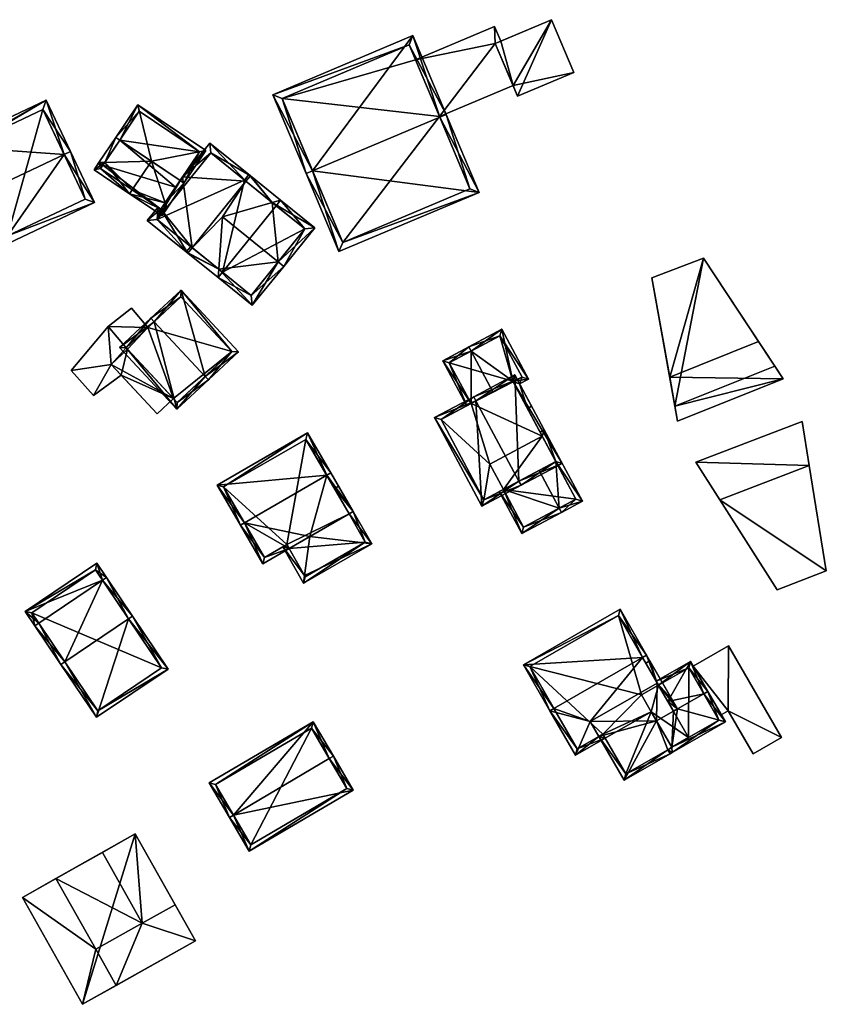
# Model space of a CAD drawing. Header units: inches. Extents: x 2685601 to 2690022, y 1235992 to 1239010.
# Tile 287 of 390: x 2688833 to 2688919, y 1237763 to 1237868. Entities that reach past the tile are written whole.
import ezdxf

# ---------------------------------------------------------------- set-up
doc = ezdxf.new("R2010")
doc.units = ezdxf.units.IN
doc.header["$MEASUREMENT"] = 0
doc.layers.add('Gebaeude Einzelhaus', color=10, linetype='Continuous')

msp = doc.modelspace()

# ---------------------------------------------------------------- meshes
at = {"layer": 'Gebaeude Einzelhaus'}
mesh = msp.add_polyface(dxfattribs=at)
corners = [(2688889.353, 1237867.688, 454.499), (2688883.375, 1237865.164, 454.499), (2688885.755, 1237859.525, 454.499), (2688891.734, 1237862.048, 454.499), (2688883.375, 1237865.164, 453.74), (2688883.301, 1237866.963, 453.74), (2688874.874, 1237863.407, 453.74), (2688883.956, 1237865.409, 453.74), (2688877.426, 1237857.359, 453.74), (2688885.271, 1237860.67, 453.74), (2688889.353, 1237867.688, 445.323), (2688883.957, 1237865.409, 445.323), (2688885.755, 1237859.525, 445.323), (2688885.271, 1237860.67, 445.323), (2688891.734, 1237862.048, 445.323), (2688883.375, 1237865.164, 445.323), (2688883.301, 1237866.963, 445.323), (2688874.874, 1237863.407, 445.323), (2688877.426, 1237857.359, 445.323)]
mesh.append_faces([[corners[k] for k in face] for face in [(4, 8, 9), (4, 6, 8), (7, 5, 4), (4, 5, 6), (0, 2, 3), (0, 1, 2)]], dxfattribs={"color": 13})
mesh.append_faces([[corners[k] for k in face] for face in [(16, 15, 17), (17, 15, 18), (18, 15, 13), (16, 11, 15), (9, 8, 13), (13, 8, 18), (16, 17, 5), (5, 17, 6), (11, 16, 7), (7, 16, 5), (13, 14, 12), (13, 10, 14), (13, 11, 10), (13, 15, 11), (0, 3, 10), (10, 3, 14), (3, 2, 14), (14, 2, 12), (12, 9, 13), (9, 1, 4), (12, 2, 9), (9, 2, 1), (1, 7, 4), (7, 10, 11), (1, 0, 7), (7, 0, 10)]], dxfattribs={"color": 41})
mesh = msp.add_polyface(dxfattribs=at)
corners = [(2688877.453, 1237857.297, 462.651), (2688881.651, 1237849.276, 455.445), (2688878.143, 1237857.588, 462.651), (2688863.905, 1237851.579, 462.651), (2688866.721, 1237842.975, 455.445), (2688863.214, 1237851.288, 462.651), (2688874.598, 1237865.989, 455.445), (2688859.669, 1237859.689, 455.445), (2688867.121, 1237843.958, 456.044), (2688880.669, 1237849.675, 456.044), (2688874.199, 1237865.006, 456.038), (2688860.651, 1237859.289, 456.038), (2688877.426, 1237857.359, 453.74), (2688874.874, 1237863.407, 453.74), (2688874.199, 1237865.006, 445.323), (2688880.669, 1237849.675, 445.323), (2688877.426, 1237857.359, 445.323), (2688874.874, 1237863.407, 445.323), (2688860.651, 1237859.289, 445.323), (2688867.121, 1237843.958, 445.322)]
mesh.append_faces([[corners[k] for k in face] for face in [(3, 8, 5), (11, 3, 5), (10, 11, 7), (7, 11, 5), (6, 10, 7), (0, 10, 2), (9, 0, 2), (2, 10, 6), (1, 8, 9), (1, 9, 2), (5, 8, 4), (4, 8, 1), (3, 7, 5), (2, 6, 0), (0, 6, 3), (3, 6, 7), (4, 3, 5), (4, 1, 3), (3, 1, 0), (0, 1, 2)]], dxfattribs={"color": 13})
mesh.append_faces([[corners[k] for k in face] for face in [(16, 18, 17), (17, 18, 14), (15, 19, 16), (16, 19, 18), (9, 8, 15), (15, 8, 19), (3, 11, 8), (8, 11, 19), (19, 11, 18), (11, 10, 18), (18, 10, 14), (14, 13, 17), (12, 15, 16), (12, 9, 15), (12, 0, 9), (14, 10, 13), (13, 10, 12), (12, 10, 0)]], dxfattribs={"color": 41})
mesh = msp.add_polyface(dxfattribs=at)
corners = [(2688831.409, 1237844.654, 458.297), (2688829.401, 1237842.876, 457.665), (2688840.676, 1237848.201, 457.665), (2688829.081, 1237843.554, 458.297), (2688837.433, 1237853.311, 462.723), (2688838.111, 1237853.631, 462.723), (2688829.843, 1237849.726, 462.723), (2688829.166, 1237849.403, 462.72), (2688829.841, 1237849.726, 462.723), (2688829.164, 1237849.406, 462.723), (2688826.895, 1237854.209, 458.291), (2688835.521, 1237859.114, 457.665), (2688824.246, 1237853.788, 457.665), (2688826.964, 1237854.062, 458.427), (2688825.245, 1237853.43, 458.291), (2688824.567, 1237853.11, 458.291), (2688827.514, 1237848.626, 462.723), (2688826.836, 1237848.306, 462.723), (2688839.678, 1237848.559, 458.297), (2688835.164, 1237858.115, 458.291), (2688839.678, 1237848.559, 445.123), (2688835.164, 1237858.115, 445.123), (2688826.895, 1237854.209, 445.123), (2688827.514, 1237848.626, 451.671), (2688827.514, 1237848.626, 445.123), (2688825.245, 1237853.43, 445.123), (2688831.409, 1237844.654, 445.123)]
mesh.append_faces([[corners[k] for k in face] for face in [(14, 16, 17), (12, 14, 15), (11, 10, 12), (12, 10, 14), (5, 19, 11), (11, 19, 10), (5, 4, 19), (2, 18, 5), (5, 18, 4), (2, 0, 18), (2, 1, 0), (0, 1, 3), (13, 6, 4), (13, 8, 6), (13, 9, 8), (13, 16, 9), (13, 14, 16), (16, 14, 17), (10, 12, 14), (14, 12, 15), (13, 11, 10), (11, 13, 4), (5, 11, 4), (10, 11, 12), (7, 8, 9), (0, 6, 7), (7, 6, 8), (0, 4, 6), (0, 2, 4), (4, 2, 5), (3, 1, 0), (0, 1, 2)]], dxfattribs={"color": 13})
mesh.append_faces([[corners[k] for k in face] for face in [(20, 26, 21), (21, 26, 22), (0, 20, 18), (0, 26, 20), (24, 23, 25), (23, 16, 14), (19, 21, 10), (10, 21, 22), (19, 20, 21), (4, 18, 19), (19, 18, 20)]], dxfattribs={"color": 41})
mesh = msp.add_polyface(dxfattribs=at)
corners = [(2688848.206, 1237848.192, 453.969), (2688847.881, 1237846.811, 453.621), (2688848.406, 1237847.594, 453.621), (2688844.41, 1237849.141, 456.528), (2688850.203, 1237850.27, 453.621), (2688849.787, 1237850.549, 453.969), (2688844.689, 1237849.556, 456.528), (2688846.731, 1237852.6, 456.528), (2688841.761, 1237852.48, 453.94), (2688842.945, 1237855.141, 453.621), (2688841.149, 1237852.465, 453.621), (2688843.36, 1237854.863, 453.94), (2688840.624, 1237851.683, 453.621), (2688847.745, 1237847.505, 453.969), (2688841.318, 1237851.819, 453.94), (2688843.36, 1237854.863, 456.528), (2688845.28, 1237858.621, 453.115), (2688842.945, 1237855.141, 456.528), (2688852.538, 1237853.749, 453.115), (2688849.787, 1237850.549, 456.528), (2688850.203, 1237850.27, 456.528), (2688847.991, 1237847.872, 453.621), (2688841.564, 1237852.186, 453.621), (2688851.844, 1237853.613, 453.522), (2688845.416, 1237857.928, 453.522), (2688843.36, 1237854.863, 444.172), (2688841.564, 1237852.186, 444.172), (2688841.318, 1237851.819, 444.172), (2688847.745, 1237847.505, 444.172), (2688847.745, 1237847.505, 453.231), (2688849.315, 1237849.845, 444.172), (2688849.787, 1237850.549, 444.172), (2688851.844, 1237853.613, 444.172), (2688845.416, 1237857.928, 444.172)]
mesh.append_faces([[corners[k] for k in face] for face in [(0, 2, 21), (0, 20, 2), (0, 19, 20), (17, 8, 10), (10, 8, 22), (17, 15, 8), (16, 24, 17), (17, 24, 15), (18, 23, 16), (16, 23, 24), (18, 20, 23), (23, 20, 19), (8, 10, 22), (15, 17, 8), (8, 17, 10), (7, 15, 8), (0, 19, 7), (0, 20, 19), (0, 2, 20), (0, 21, 2), (18, 19, 20), (18, 7, 19), (18, 16, 7), (7, 16, 15), (15, 16, 17), (8, 9, 11), (8, 10, 9), (8, 14, 10), (10, 14, 12), (12, 14, 3), (3, 14, 6), (2, 0, 4), (4, 0, 5), (3, 13, 1), (1, 13, 2), (2, 13, 0), (3, 6, 13), (8, 6, 7), (8, 3, 6), (8, 12, 3), (8, 10, 12), (11, 9, 8), (8, 9, 10), (3, 0, 6), (6, 0, 7), (0, 4, 5), (0, 2, 4), (3, 1, 0), (0, 1, 2)]], dxfattribs={"color": 13})
mesh.append_faces([[corners[k] for k in face] for face in [(33, 32, 25), (25, 32, 31), (15, 11, 8), (15, 24, 11), (11, 24, 25), (25, 24, 33), (24, 23, 33), (33, 23, 32), (23, 31, 32), (0, 5, 19), (19, 5, 23), (23, 5, 31), (26, 28, 27), (26, 30, 28), (26, 25, 30), (30, 25, 31), (5, 30, 31), (0, 29, 5), (5, 29, 30), (30, 29, 28), (0, 13, 29), (27, 29, 14), (14, 29, 6), (6, 29, 13), (27, 28, 29), (8, 26, 14), (14, 26, 27), (8, 25, 26), (8, 11, 25)]], dxfattribs={"color": 41})
mesh = msp.add_polyface(dxfattribs=at)
corners = [(2688856.803, 1237850.469, 456.654), (2688852.959, 1237854.54, 452.989), (2688850.051, 1237850.942, 452.989), (2688857.275, 1237851.053, 456.654), (2688851.086, 1237843.396, 456.654), (2688847.745, 1237847.505, 453.231), (2688846.3, 1237846.3, 452.989), (2688847.44, 1237847.71, 452.989), (2688850.615, 1237842.813, 456.654), (2688859.613, 1237848.198, 453.458), (2688860.496, 1237848.449, 452.989), (2688854.298, 1237846.688, 456.275), (2688853.902, 1237841.12, 453.452), (2688853.838, 1237840.208, 452.989), (2688854.309, 1237840.791, 452.989), (2688860.025, 1237847.865, 452.989), (2688853.071, 1237853.485, 453.485), (2688847.355, 1237846.413, 453.484), (2688860.251, 1237841.876, 456.275), (2688857.485, 1237837.26, 452.989), (2688860.834, 1237841.405, 456.275), (2688850.453, 1237842.944, 452.989), (2688850.925, 1237843.527, 453.452), (2688857.113, 1237851.184, 452.989), (2688856.641, 1237850.6, 453.458), (2688864.144, 1237845.5, 452.989), (2688863.089, 1237845.389, 453.457), (2688857.373, 1237838.315, 453.452), (2688856.641, 1237850.6, 444.172), (2688860.025, 1237847.865, 444.172), (2688853.071, 1237853.485, 444.172), (2688847.355, 1237846.413, 444.172), (2688854.309, 1237840.791, 444.172), (2688857.373, 1237838.315, 444.172), (2688863.089, 1237845.389, 444.172)]
mesh.append_faces([[corners[k] for k in face] for face in [(12, 21, 22), (12, 13, 21), (12, 27, 13), (13, 27, 19), (19, 27, 20), (20, 27, 18), (10, 9, 23), (23, 9, 24), (10, 26, 9), (26, 20, 18), (10, 25, 26), (26, 25, 20), (25, 18, 20), (10, 9, 25), (25, 9, 18), (18, 9, 11), (10, 23, 9), (9, 23, 24), (13, 12, 21), (21, 12, 22), (12, 18, 11), (13, 19, 12), (12, 19, 18), (18, 19, 20), (8, 12, 13), (13, 12, 14), (8, 4, 12), (9, 10, 15), (9, 3, 10), (9, 0, 3), (2, 17, 5), (5, 17, 7), (7, 17, 6), (6, 17, 8), (8, 17, 4), (3, 16, 1), (1, 16, 2), (2, 16, 17), (3, 0, 16), (10, 9, 15), (12, 13, 14), (12, 8, 13), (11, 4, 12), (12, 4, 8), (9, 0, 11), (11, 0, 4), (10, 3, 9), (9, 3, 0), (4, 5, 8), (8, 5, 6), (6, 5, 7), (0, 2, 4), (4, 2, 5), (3, 1, 0), (0, 1, 2)]], dxfattribs={"color": 13})
mesh.append_faces([[corners[k] for k in face] for face in [(32, 34, 33), (32, 29, 34), (26, 15, 9), (26, 34, 15), (15, 34, 29), (18, 27, 26), (26, 27, 34), (34, 27, 33), (12, 14, 27), (27, 14, 33), (33, 14, 32), (28, 31, 30), (28, 32, 31), (28, 29, 32), (17, 12, 4), (12, 32, 14), (17, 31, 12), (12, 31, 32), (17, 30, 31), (17, 16, 30), (9, 16, 0), (9, 28, 16), (16, 28, 30), (9, 15, 28), (28, 15, 29)]], dxfattribs={"color": 41})
mesh = msp.add_polyface(dxfattribs=at)
corners = [(2688905.57, 1237842.296, 460.205), (2688900.066, 1237840.196, 460.205), (2688901.959, 1237829.584, 460.205), (2688911.436, 1237833.401, 460.205), (2688901.959, 1237829.584, 462.67), (2688914.048, 1237829.441, 462.67), (2688911.436, 1237833.401, 462.67), (2688902.79, 1237824.93, 462.67), (2688900.066, 1237840.196, 450.001), (2688905.57, 1237842.296, 450.001), (2688902.506, 1237826.519, 450.001), (2688902.506, 1237826.519, 460.205), (2688913.159, 1237830.789, 460.205), (2688913.159, 1237830.789, 450.001), (2688914.048, 1237829.441, 450.001), (2688902.79, 1237824.93, 450.001)]
mesh.append_faces([[corners[k] for k in face] for face in [(7, 5, 4), (4, 5, 6), (0, 2, 3), (0, 1, 2)]], dxfattribs={"color": 13})
mesh.append_faces([[corners[k] for k in face] for face in [(14, 10, 13), (14, 15, 10), (4, 11, 7), (7, 11, 15), (15, 11, 10), (4, 2, 11), (3, 2, 6), (6, 2, 4), (5, 12, 6), (6, 12, 3), (5, 14, 12), (12, 14, 13), (5, 7, 14), (14, 7, 15), (9, 10, 8), (9, 13, 10), (3, 9, 0), (3, 13, 9), (3, 12, 13), (2, 10, 11), (2, 8, 10), (2, 1, 8), (1, 0, 8), (8, 0, 9)]], dxfattribs={"color": 41})
mesh = msp.add_polyface(dxfattribs=at)
corners = [(2688852.464, 1237829.683, 454.536), (2688849.455, 1237826.193, 452.009), (2688852.805, 1237829.318, 454.536), (2688847.026, 1237835.511, 454.536), (2688843.335, 1237832.751, 452.009), (2688846.685, 1237835.876, 454.536), (2688856.018, 1237832.315, 452.009), (2688849.899, 1237838.875, 452.009), (2688844.041, 1237832.726, 452.284), (2688849.48, 1237826.899, 452.285), (2688855.311, 1237832.34, 452.297), (2688849.874, 1237838.169, 452.297), (2688855.311, 1237832.34, 442.998), (2688849.48, 1237826.899, 442.998), (2688849.874, 1237838.169, 442.998), (2688846.359, 1237834.889, 448.989), (2688846.359, 1237834.889, 442.998), (2688844.041, 1237832.726, 448.989), (2688849.086, 1237827.321, 449.202), (2688844.183, 1237832.574, 449.202), (2688844.183, 1237832.574, 448.989), (2688849.086, 1237827.321, 442.998), (2688844.183, 1237832.574, 442.998), (2688844.041, 1237832.726, 442.998)]
mesh.append_faces([[corners[k] for k in face] for face in [(3, 8, 5), (11, 3, 5), (10, 11, 7), (7, 11, 5), (6, 10, 7), (2, 9, 0), (0, 10, 2), (2, 10, 6), (8, 9, 1), (1, 9, 2), (5, 8, 4), (4, 8, 1), (0, 7, 3), (3, 7, 5), (0, 6, 7), (0, 2, 6), (4, 3, 5), (4, 1, 3), (3, 1, 0), (0, 1, 2)]], dxfattribs={"color": 13})
mesh.append_faces([[corners[k] for k in face] for face in [(16, 22, 23), (16, 21, 22), (16, 12, 21), (21, 12, 13), (16, 14, 12), (13, 18, 21), (19, 17, 20), (18, 8, 19), (19, 8, 17), (13, 9, 18), (18, 9, 8), (8, 15, 17), (15, 14, 16), (15, 11, 14), (8, 3, 15), (15, 3, 11), (11, 10, 14), (14, 10, 12), (10, 9, 12), (12, 9, 13), (10, 0, 9)]], dxfattribs={"color": 41})
mesh = msp.add_polyface(dxfattribs=at)
corners = [(2688846.359, 1237834.889, 448.989), (2688844.6, 1237836.943, 448.989), (2688842.128, 1237835.01, 448.989), (2688842.443, 1237830.95, 448.989), (2688838.172, 1237830.327, 448.989), (2688844.041, 1237832.726, 448.989), (2688840.573, 1237827.654, 448.989), (2688843.495, 1237829.822, 448.989), (2688844.183, 1237832.574, 448.989), (2688844.6, 1237836.943, 442.998), (2688846.359, 1237834.889, 442.998), (2688842.128, 1237835.01, 442.998), (2688838.172, 1237830.327, 442.998), (2688840.573, 1237827.654, 442.998), (2688843.495, 1237829.822, 442.998), (2688844.041, 1237832.726, 442.998), (2688842.443, 1237830.95, 442.998), (2688844.183, 1237832.574, 442.998)]
mesh.append_faces([[corners[k] for k in face] for face in [(5, 3, 8), (3, 6, 7), (3, 4, 6), (0, 2, 5), (5, 2, 3), (3, 2, 4), (0, 1, 2)]], dxfattribs={"color": 13})
mesh.append_faces([[corners[k] for k in face] for face in [(11, 16, 12), (12, 16, 13), (13, 16, 14), (11, 15, 16), (16, 15, 17), (11, 10, 15), (11, 9, 10), (13, 14, 6), (6, 14, 7), (6, 4, 13), (13, 4, 12), (4, 2, 12), (12, 2, 11), (2, 1, 11), (11, 1, 9), (10, 9, 0), (0, 9, 1)]], dxfattribs={"color": 41})
mesh = msp.add_polyface(dxfattribs=at)
corners = [(2688885.249, 1237829.176, 454.894), (2688885.969, 1237828.888, 454.703), (2688886.909, 1237829.39, 454.295), (2688885.293, 1237829.093, 454.894), (2688886.8, 1237826.274, 454.894), (2688887.24, 1237826.509, 454.703), (2688884.074, 1237834.698, 454.295), (2688880.804, 1237832.385, 455.813), (2688880.569, 1237832.825, 455.813), (2688883.125, 1237828.041, 455.813), (2688880.79, 1237826.794, 454.856), (2688877.794, 1237831.343, 454.675), (2688880.349, 1237826.559, 454.675), (2688878.47, 1237831.138, 454.856), (2688886.233, 1237829.595, 454.486), (2688883.869, 1237834.021, 454.486), (2688885.293, 1237829.093, 445.984), (2688886.233, 1237829.595, 445.984), (2688883.869, 1237834.021, 445.984), (2688878.47, 1237831.138, 445.984), (2688880.79, 1237826.794, 445.984), (2688885.249, 1237829.176, 445.984)]
mesh.append_faces([[corners[k] for k in face] for face in [(6, 15, 8), (8, 15, 7), (14, 1, 3), (3, 1, 4), (4, 1, 5), (6, 2, 15), (15, 2, 14), (14, 2, 1), (8, 13, 11), (11, 13, 12), (12, 13, 10), (8, 7, 13), (7, 10, 9), (8, 11, 7), (7, 11, 10), (10, 11, 12), (0, 7, 9), (0, 6, 7), (7, 6, 8), (0, 2, 6), (5, 1, 4), (4, 1, 3), (3, 1, 0), (0, 1, 2)]], dxfattribs={"color": 13})
mesh.append_faces([[corners[k] for k in face] for face in [(16, 21, 17), (17, 21, 18), (18, 21, 19), (19, 21, 20), (10, 13, 20), (20, 13, 19), (7, 15, 13), (13, 15, 19), (19, 15, 18), (15, 14, 18), (18, 14, 17), (14, 16, 17), (14, 3, 16)]], dxfattribs={"color": 41})
mesh = msp.add_polyface(dxfattribs=at)
corners = [(2688842.443, 1237830.95, 449.202), (2688847.345, 1237825.696, 449.202), (2688849.086, 1237827.321, 449.202), (2688844.183, 1237832.574, 449.202), (2688842.443, 1237830.95, 448.989), (2688844.183, 1237832.574, 448.989), (2688843.495, 1237829.822, 448.989), (2688847.345, 1237825.696, 442.998), (2688843.495, 1237829.822, 442.998), (2688849.086, 1237827.321, 442.998), (2688842.443, 1237830.95, 442.998), (2688844.183, 1237832.574, 442.998)]
mesh.append_faces([[corners[k] for k in face] for face in [(0, 2, 3), (0, 1, 2)]], dxfattribs={"color": 13})
mesh.append_faces([[corners[k] for k in face] for face in [(8, 9, 7), (8, 11, 9), (8, 10, 11), (1, 9, 2), (1, 7, 9), (7, 6, 8), (6, 0, 4), (7, 1, 6), (6, 1, 0), (0, 3, 4), (4, 3, 5)]], dxfattribs={"color": 41})
mesh = msp.add_polyface(dxfattribs=at)
corners = [(2688885.889, 1237818.52, 459.353), (2688890.496, 1237820.415, 456.318), (2688885.454, 1237829.853, 456.318), (2688886.124, 1237818.079, 459.353), (2688881.316, 1237827.076, 459.353), (2688881.081, 1237827.516, 459.353), (2688876.915, 1237825.291, 456.318), (2688881.958, 1237815.854, 456.318), (2688877.591, 1237825.086, 456.639), (2688882.163, 1237816.53, 456.639), (2688889.82, 1237820.62, 456.624), (2688885.249, 1237829.176, 456.624), (2688884.245, 1237817.642, 454.267), (2688888.037, 1237819.668, 456.191), (2688882.163, 1237816.53, 445.984), (2688884.245, 1237817.642, 445.984), (2688889.82, 1237820.62, 455.178), (2688888.383, 1237823.31, 455.178), (2688885.293, 1237829.093, 454.894), (2688888.383, 1237823.31, 445.984), (2688885.293, 1237829.093, 445.984), (2688885.249, 1237829.176, 454.894), (2688880.79, 1237826.794, 454.856), (2688877.591, 1237825.086, 445.984), (2688883.125, 1237828.041, 455.813), (2688880.79, 1237826.794, 445.984), (2688885.249, 1237829.176, 445.984), (2688882.808, 1237820.333, 445.984)]
mesh.append_faces([[corners[k] for k in face] for face in [(1, 11, 2), (2, 11, 5), (5, 11, 4), (3, 10, 1), (1, 10, 11), (3, 0, 10), (6, 9, 7), (7, 9, 3), (3, 9, 0), (4, 8, 5), (5, 8, 6), (6, 8, 9), (4, 7, 0), (0, 7, 3), (4, 6, 7), (4, 5, 6), (0, 2, 4), (4, 2, 5), (3, 1, 0), (0, 1, 2)]], dxfattribs={"color": 13})
mesh.append_faces([[corners[k] for k in face] for face in [(25, 27, 23), (23, 27, 14), (14, 27, 15), (25, 19, 27), (25, 20, 19), (25, 26, 20), (9, 8, 14), (14, 8, 23), (23, 22, 25), (24, 11, 21), (22, 4, 24), (24, 4, 11), (23, 8, 22), (22, 8, 4), (11, 18, 21), (18, 19, 20), (11, 17, 18), (18, 17, 19), (11, 10, 17), (17, 10, 16), (10, 13, 16), (12, 14, 15), (12, 9, 14), (10, 0, 13), (13, 0, 12), (12, 0, 9)]], dxfattribs={"color": 41})
mesh = msp.add_polyface(dxfattribs=at)
corners = [(2688916.829, 1237820.208, 462.67), (2688904.744, 1237820.551, 462.67), (2688907.289, 1237816.549, 462.67), (2688916.075, 1237824.875, 462.67), (2688907.289, 1237816.549, 460.205), (2688918.644, 1237808.956, 460.205), (2688916.829, 1237820.208, 460.205), (2688913.391, 1237806.953, 460.205), (2688916.829, 1237820.208, 450.22), (2688916.075, 1237824.875, 450.22), (2688904.744, 1237820.551, 450.22), (2688907.289, 1237816.549, 450.22), (2688918.644, 1237808.956, 450.22), (2688913.391, 1237806.953, 450.22)]
mesh.append_faces([[corners[k] for k in face] for face in [(7, 5, 4), (4, 5, 6), (3, 1, 0), (0, 1, 2)]], dxfattribs={"color": 13})
mesh.append_faces([[corners[k] for k in face] for face in [(12, 11, 8), (12, 13, 11), (4, 13, 7), (4, 11, 13), (5, 12, 6), (6, 12, 8), (5, 7, 12), (12, 7, 13), (10, 8, 11), (10, 9, 8), (0, 2, 6), (6, 2, 4), (1, 4, 2), (1, 10, 4), (4, 10, 11), (1, 3, 10), (10, 3, 9), (6, 3, 0), (6, 9, 3), (6, 8, 9)]], dxfattribs={"color": 41})
mesh = msp.add_polyface(dxfattribs=at)
corners = [(2688865.413, 1237819.145, 455.559), (2688863.381, 1237823.66, 452.779), (2688853.745, 1237818.09, 452.779), (2688865.845, 1237819.395, 455.559), (2688856.643, 1237814.075, 455.559), (2688856.21, 1237813.825, 455.559), (2688868.226, 1237815.275, 452.779), (2688863.615, 1237812.61, 452.779), (2688867.794, 1237815.025, 452.779), (2688858.59, 1237809.706, 452.779), (2688861.408, 1237811.335, 452.779), (2688863.199, 1237822.976, 453.062), (2688854.428, 1237817.908, 453.061), (2688858.773, 1237810.389, 453.071), (2688861.158, 1237811.768, 453.071), (2688863.061, 1237808.473, 451.933), (2688861.408, 1237811.335, 451.933), (2688860.725, 1237811.518, 451.767), (2688861.158, 1237811.768, 451.933), (2688862.953, 1237807.663, 451.767), (2688870.204, 1237811.854, 451.767), (2688866.665, 1237817.978, 451.767), (2688866.232, 1237817.728, 451.767), (2688863.135, 1237808.346, 451.895), (2688869.521, 1237812.036, 451.895), (2688867.794, 1237815.025, 444.326), (2688863.199, 1237822.976, 444.327), (2688854.428, 1237817.908, 444.327), (2688858.773, 1237810.389, 444.326), (2688861.158, 1237811.768, 444.326), (2688861.408, 1237811.335, 444.326), (2688863.135, 1237808.346, 444.326), (2688869.521, 1237812.036, 444.326)]
mesh.append_faces([[corners[k] for k in face] for face in [(6, 22, 21), (6, 8, 22), (19, 24, 20), (20, 24, 6), (6, 24, 8), (15, 23, 19), (19, 23, 24), (17, 15, 19), (17, 16, 15), (17, 18, 16), (6, 22, 8), (6, 21, 22), (15, 20, 7), (7, 20, 8), (8, 20, 6), (15, 19, 20), (15, 17, 19), (15, 16, 17), (17, 16, 18), (15, 7, 16), (8, 0, 6), (13, 14, 10), (9, 13, 10), (4, 13, 5), (12, 4, 5), (5, 13, 9), (2, 12, 5), (11, 12, 1), (1, 12, 2), (0, 11, 3), (6, 0, 3), (3, 11, 1), (7, 4, 10), (10, 4, 9), (9, 4, 5), (6, 0, 8), (8, 0, 7), (7, 0, 4), (6, 3, 0), (0, 2, 4), (4, 2, 5), (3, 1, 0), (0, 1, 2)]], dxfattribs={"color": 13})
mesh.append_faces([[corners[k] for k in face] for face in [(30, 32, 31), (30, 25, 32), (25, 24, 32), (25, 8, 24), (24, 23, 32), (32, 23, 31), (15, 31, 23), (16, 30, 15), (15, 30, 31), (26, 29, 27), (27, 29, 28), (26, 25, 29), (29, 25, 30), (7, 10, 16), (16, 29, 30), (16, 18, 29), (16, 10, 18), (18, 10, 14), (13, 18, 14), (13, 28, 18), (18, 28, 29), (4, 12, 13), (13, 12, 28), (28, 12, 27), (12, 26, 27), (12, 11, 26), (8, 11, 0), (8, 26, 11), (8, 25, 26)]], dxfattribs={"color": 41})
mesh = msp.add_polyface(dxfattribs=at)
corners = [(2688884.245, 1237817.642, 454.267), (2688883.804, 1237817.406, 454.043), (2688886.193, 1237812.934, 454.043), (2688890.191, 1237815.637, 456.191), (2688890.426, 1237815.196, 456.191), (2688888.037, 1237819.668, 456.191), (2688889.82, 1237820.62, 455.178), (2688892.649, 1237816.384, 454.928), (2688888.588, 1237823.986, 454.928), (2688888.383, 1237823.31, 455.178), (2688888.147, 1237823.751, 455.178), (2688886.398, 1237813.61, 454.266), (2688891.973, 1237816.589, 455.178), (2688891.973, 1237816.589, 445.984), (2688888.383, 1237823.31, 445.984), (2688884.245, 1237817.642, 445.984), (2688886.398, 1237813.61, 445.984), (2688882.808, 1237820.333, 445.984)]
mesh.append_faces([[corners[k] for k in face] for face in [(8, 9, 10), (7, 6, 8), (8, 6, 9), (4, 12, 7), (7, 12, 6), (4, 3, 12), (11, 1, 0), (11, 2, 1), (11, 4, 2), (11, 3, 4), (9, 8, 10), (7, 3, 4), (9, 6, 8), (8, 6, 7), (7, 6, 3), (3, 6, 5), (0, 3, 5), (0, 2, 3), (3, 2, 4), (0, 1, 2)]], dxfattribs={"color": 13})
mesh.append_faces([[corners[k] for k in face] for face in [(13, 15, 14), (14, 15, 17), (13, 16, 15), (12, 11, 13), (13, 11, 16), (12, 3, 11), (16, 11, 15), (15, 11, 0), (6, 14, 9), (6, 13, 14), (6, 12, 13)]], dxfattribs={"color": 41})
mesh = msp.add_polyface(dxfattribs=at)
corners = [(2688841.533, 1237807.962, 451.104), (2688840.921, 1237809.768, 450.472), (2688833.296, 1237804.638, 450.472), (2688841.948, 1237808.241, 451.104), (2688834.738, 1237803.39, 451.104), (2688834.324, 1237803.111, 451.104), (2688844.303, 1237803.845, 454.264), (2688844.718, 1237804.124, 454.264), (2688837.509, 1237799.273, 454.264), (2688837.094, 1237798.994, 454.264), (2688848.508, 1237798.491, 450.472), (2688840.884, 1237793.363, 450.472), (2688840.785, 1237809.074, 450.644), (2688833.99, 1237804.501, 450.644), (2688841.02, 1237794.056, 450.751), (2688847.814, 1237798.628, 450.752), (2688847.814, 1237798.628, 441.712), (2688840.785, 1237809.074, 441.712), (2688833.99, 1237804.501, 441.712), (2688841.02, 1237794.056, 441.712)]
mesh.append_faces([[corners[k] for k in face] for face in [(6, 0, 7), (15, 6, 7), (10, 14, 15), (10, 15, 7), (11, 14, 10), (8, 14, 9), (4, 8, 9), (9, 14, 11), (13, 4, 5), (5, 4, 9), (12, 13, 2), (2, 13, 5), (1, 12, 2), (0, 12, 3), (7, 0, 3), (3, 12, 1), (11, 8, 9), (11, 6, 8), (11, 10, 6), (6, 10, 7), (8, 5, 9), (8, 4, 5), (6, 0, 8), (8, 0, 4), (7, 3, 6), (6, 3, 0), (0, 2, 4), (4, 2, 5), (3, 1, 0), (0, 1, 2)]], dxfattribs={"color": 13})
mesh.append_faces([[corners[k] for k in face] for face in [(16, 19, 18), (16, 18, 17), (14, 19, 16), (14, 16, 15), (18, 19, 8), (8, 19, 14), (4, 18, 8), (13, 18, 4), (17, 18, 12), (12, 18, 13), (0, 17, 12), (16, 17, 6), (6, 17, 0), (15, 16, 6)]], dxfattribs={"color": 41})
mesh = msp.add_polyface(dxfattribs=at)
corners = [(2688894.408, 1237791.324, 456.074), (2688895.09, 1237791.139, 455.749), (2688894.84, 1237791.573, 456.074), (2688891.914, 1237789.311, 455.749), (2688893.497, 1237792.905, 457.259), (2688899.069, 1237799.719, 459.289), (2688900.628, 1237797.011, 457.259), (2688889.628, 1237794.284, 459.289), (2688889.195, 1237794.035, 459.289), (2688902.191, 1237795.296, 455.788), (2688901.759, 1237795.047, 455.787), (2688899.503, 1237799.969, 459.289), (2688896.678, 1237804.878, 455.623), (2688886.369, 1237798.944, 455.623), (2688892.098, 1237789.994, 456.074), (2688896.494, 1237804.195, 455.947), (2688887.051, 1237798.76, 455.946), (2688900.559, 1237792.978, 456.17), (2688901.747, 1237789.913, 455.147), (2688902.18, 1237790.163, 455.147), (2688897.094, 1237786.658, 454.99), (2688901.996, 1237789.48, 454.99), (2688902.355, 1237794.012, 456.17), (2688894.408, 1237791.324, 456.685), (2688902.789, 1237794.262, 456.17), (2688899.848, 1237799.369, 458.025), (2688899.415, 1237799.12, 458.025), (2688897.278, 1237787.34, 455.147), (2688894.84, 1237791.573, 456.685), (2688900.765, 1237796.773, 455.15), (2688896.494, 1237804.195, 447.874), (2688900.765, 1237796.773, 447.874), (2688887.051, 1237798.76, 447.874), (2688892.098, 1237789.994, 447.874), (2688894.84, 1237791.573, 447.874), (2688895.09, 1237791.139, 447.874), (2688898.97, 1237795.74, 447.874), (2688899.993, 1237793.962, 447.874), (2688897.278, 1237787.34, 447.874), (2688902.18, 1237790.162, 447.874)]
mesh.append_faces([[corners[k] for k in face] for face in [(25, 6, 26), (25, 24, 6), (6, 24, 22), (21, 27, 18), (27, 23, 28), (21, 20, 27), (27, 20, 23), (6, 25, 26), (6, 24, 25), (6, 22, 24), (20, 17, 23), (23, 17, 4), (4, 17, 6), (6, 17, 22), (21, 18, 20), (20, 18, 17), (17, 18, 19), (13, 16, 8), (8, 16, 7), (11, 15, 12), (12, 15, 13), (13, 15, 16), (11, 5, 15), (6, 9, 10), (6, 11, 9), (6, 5, 11), (1, 0, 2), (3, 14, 1), (1, 14, 0), (3, 8, 14), (14, 8, 7), (5, 13, 7), (7, 13, 8), (11, 12, 5), (5, 12, 13), (5, 6, 11), (11, 6, 9), (9, 6, 10), (3, 4, 8), (8, 4, 7), (7, 4, 5), (5, 4, 6), (3, 0, 4), (3, 1, 0), (0, 1, 2)]], dxfattribs={"color": 13})
mesh.append_faces([[corners[k] for k in face] for face in [(35, 37, 38), (38, 37, 39), (6, 22, 10), (19, 18, 39), (39, 18, 38), (38, 18, 27), (27, 35, 38), (28, 1, 27), (27, 1, 35), (28, 2, 1), (23, 2, 28), (23, 0, 2), (4, 0, 23), (32, 34, 33), (34, 37, 35), (30, 36, 32), (32, 36, 34), (34, 36, 37), (30, 31, 36), (2, 34, 1), (1, 34, 35), (0, 34, 2), (0, 33, 34), (0, 14, 33), (7, 16, 14), (14, 16, 33), (33, 16, 32), (16, 30, 32), (16, 15, 30), (29, 6, 10), (29, 5, 6), (29, 15, 5), (31, 30, 29), (29, 30, 15)]], dxfattribs={"color": 41})
mesh = msp.add_polyface(dxfattribs=at)
corners = [(2688908.193, 1237794.059, 454.871), (2688908.236, 1237800.986, 454.07), (2688904.471, 1237798.819, 455.066), (2688913.865, 1237791.205, 454.07), (2688907.455, 1237793.634, 455.066), (2688910.838, 1237789.463, 454.871), (2688904.471, 1237798.819, 447.874), (2688908.236, 1237800.986, 447.874), (2688907.455, 1237793.634, 447.874), (2688908.193, 1237794.059, 447.874), (2688910.838, 1237789.463, 447.874), (2688913.865, 1237791.205, 447.874)]
mesh.append_faces([[corners[k] for k in face] for face in [(3, 0, 5), (0, 2, 4), (3, 1, 0), (0, 1, 2)]], dxfattribs={"color": 13})
mesh.append_faces([[corners[k] for k in face] for face in [(10, 9, 11), (11, 9, 7), (7, 9, 6), (6, 9, 8), (1, 3, 7), (7, 3, 11), (3, 10, 11), (3, 5, 10), (5, 0, 10), (10, 0, 9), (0, 8, 9), (0, 4, 8), (4, 2, 8), (8, 2, 6), (2, 1, 6), (6, 1, 7)]], dxfattribs={"color": 41})
mesh = msp.add_polyface(dxfattribs=at)
corners = [(2688905.589, 1237795.873, 456.17), (2688907.893, 1237792.874, 454.99), (2688906.023, 1237796.123, 456.17), (2688902.789, 1237794.262, 456.17), (2688902.18, 1237790.163, 455.147), (2688902.219, 1237789.608, 454.99), (2688902.355, 1237794.012, 456.17), (2688900.559, 1237792.978, 456.17), (2688901.747, 1237789.913, 455.147), (2688901.996, 1237789.48, 454.99), (2688900.765, 1237796.773, 455.15), (2688904.184, 1237799.318, 454.99), (2688900.516, 1237797.206, 454.99), (2688901.759, 1237795.047, 455.787), (2688907.21, 1237793.058, 455.147), (2688904, 1237798.635, 455.15), (2688907.21, 1237793.058, 447.874), (2688904, 1237798.635, 447.874), (2688900.765, 1237796.773, 447.874), (2688903.976, 1237791.197, 447.874), (2688902.18, 1237790.163, 447.874), (2688899.993, 1237793.962, 447.874), (2688898.97, 1237795.74, 447.874)]
mesh.append_faces([[corners[k] for k in face] for face in [(2, 15, 11), (11, 15, 12), (12, 15, 10), (2, 0, 15), (2, 14, 0), (14, 5, 4), (4, 5, 8), (8, 5, 9), (2, 1, 14), (14, 1, 5), (0, 13, 3), (3, 13, 6), (2, 11, 0), (0, 11, 13), (13, 11, 10), (10, 11, 12), (5, 8, 9), (5, 4, 8), (4, 6, 7), (4, 3, 6), (5, 1, 4), (4, 1, 3), (3, 1, 0), (0, 1, 2)]], dxfattribs={"color": 13})
mesh.append_faces([[corners[k] for k in face] for face in [(18, 21, 22), (17, 19, 18), (18, 19, 21), (21, 19, 20), (17, 16, 19), (14, 19, 16), (14, 4, 19), (19, 4, 20), (17, 18, 15), (15, 18, 10), (0, 17, 15), (0, 16, 17), (0, 14, 16)]], dxfattribs={"color": 41})
mesh = msp.add_polyface(dxfattribs=at)
corners = [(2688855.476, 1237782.951, 456.223), (2688857.16, 1237779.099, 454.326), (2688868.239, 1237785.614, 454.326), (2688855.045, 1237782.698, 456.223), (2688865.692, 1237788.958, 456.223), (2688866.123, 1237789.211, 456.223), (2688863.96, 1237792.89, 454.326), (2688852.881, 1237786.376, 454.326), (2688867.554, 1237785.791, 454.553), (2688857.338, 1237779.784, 454.553), (2688863.783, 1237792.205, 454.549), (2688853.566, 1237786.199, 454.548), (2688867.554, 1237785.791, 444.939), (2688863.783, 1237792.205, 444.939), (2688853.566, 1237786.199, 444.939), (2688857.338, 1237779.784, 444.939)]
mesh.append_faces([[corners[k] for k in face] for face in [(0, 9, 3), (11, 0, 3), (7, 11, 3), (10, 11, 6), (6, 11, 7), (4, 10, 5), (8, 4, 5), (5, 10, 6), (2, 8, 5), (1, 9, 8), (3, 9, 1), (1, 8, 2), (0, 7, 3), (5, 6, 4), (4, 6, 0), (0, 6, 7), (0, 2, 4), (4, 2, 5), (3, 1, 0), (0, 1, 2)]], dxfattribs={"color": 13})
mesh.append_faces([[corners[k] for k in face] for face in [(13, 15, 14), (12, 15, 13), (8, 15, 12), (9, 15, 8), (14, 15, 0), (0, 15, 9), (11, 14, 0), (13, 14, 11), (10, 13, 11), (12, 13, 4), (4, 13, 10), (8, 12, 4)]], dxfattribs={"color": 41})
mesh = msp.add_polyface(dxfattribs=at)
corners = [(2688845.745, 1237771.431, 451.803), (2688845.016, 1237780.931, 451.803), (2688841.513, 1237778.962, 451.803), (2688849.249, 1237773.4, 451.803), (2688839.395, 1237762.784, 451.802), (2688842.965, 1237764.79, 451.802), (2688840.796, 1237768.649, 451.803), (2688832.993, 1237774.174, 451.803), (2688836.563, 1237776.18, 451.803), (2688845.745, 1237771.431, 454.826), (2688840.796, 1237768.649, 454.826), (2688842.965, 1237764.79, 454.826), (2688851.418, 1237769.541, 454.826), (2688849.249, 1237773.4, 454.826), (2688836.563, 1237776.18, 454.826), (2688841.513, 1237778.962, 454.826), (2688851.418, 1237769.541, 451.803), (2688851.418, 1237769.541, 441.854), (2688845.016, 1237780.931, 441.854), (2688832.993, 1237774.174, 441.854), (2688839.395, 1237762.784, 441.854)]
mesh.append_faces([[corners[k] for k in face] for face in [(14, 9, 15), (14, 10, 9), (9, 12, 13), (9, 11, 12), (9, 10, 11), (4, 6, 7), (7, 6, 8), (4, 5, 6), (3, 1, 0), (0, 1, 2)]], dxfattribs={"color": 13})
mesh.append_faces([[corners[k] for k in face] for face in [(15, 9, 2), (2, 9, 0), (6, 10, 8), (8, 10, 14), (15, 2, 14), (14, 2, 8), (11, 10, 5), (5, 10, 6), (3, 0, 13), (13, 0, 9), (12, 16, 13), (13, 16, 3), (12, 11, 16), (16, 11, 5), (18, 20, 19), (18, 17, 20), (5, 17, 16), (5, 20, 17), (5, 4, 20), (4, 7, 20), (20, 7, 19), (8, 19, 7), (2, 18, 8), (8, 18, 19), (2, 1, 18), (3, 18, 1), (3, 17, 18), (3, 16, 17)]], dxfattribs={"color": 41})

doc.saveas('drawing.dxf')
